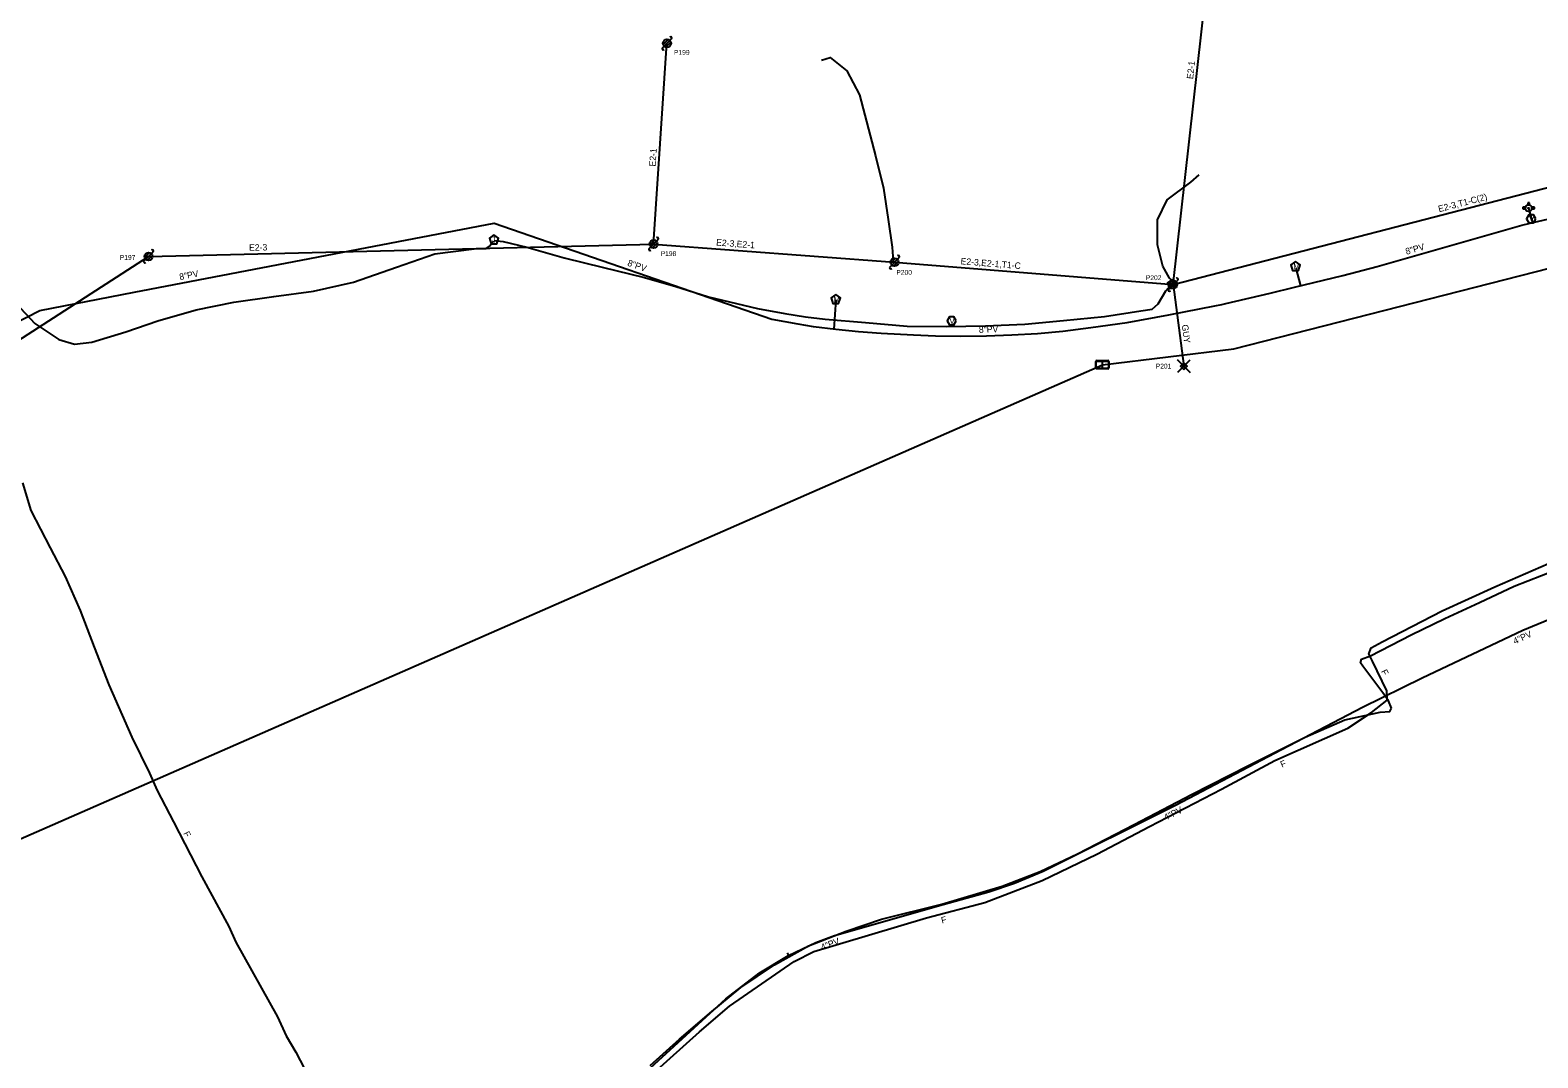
# Model space of a CAD drawing. Extents: x 1614474 to 1865144, y 1098877 to 1212550.
# Drawn here: x 1772328 to 1773264, y 1179122 to 1179760 of the extents above; entities that cross this region are included whole.
import ezdxf

# ---------------------------------------------------------------- set-up
doc = ezdxf.new("R2010")
doc.units = 0
for name, color, linetype in [('BFUSER_DUCTENCLOSURE', 7, 'Continuous'), ('BFUSER_FIBERSPAN', 7, 'Continuous'), ('RD_EX_SU_H2O', 7, 'Continuous'), ('RD_EX_SU_Ovhd', 7, 'Continuous'), ('RD_EX_SU_Pole', 7, 'Continuous'), ('RD_EX_SU_Telecom', 7, 'Continuous'), ('RD_EX_SU_TX_H2O', 7, 'Continuous'), ('RD_EX_SU_TX_Pole', 7, 'Continuous'), ('RD_EX_SU_TX_Telecom', 7, 'Continuous')]:
    doc.layers.add(name, color=color, linetype=linetype)

# ---------------------------------------------------------------- blocks, each defined once
blk = doc.blocks.new('SUE_TPP')
at = {"layer": 'RD_EX_SU_Telecom'}
blk.add_lwpolyline([(0, 3), (-2.85, 0.93), (-1.76, -2.43), (1.76, -2.43), (2.85, 0.93)], close=True, dxfattribs=at)
blk.add_text('T', height=3.75, dxfattribs=at).set_placement((-1.25, -1.88))
blk = doc.blocks.new('SUE_PP')
at = {"layer": 'RD_EX_SU_Pole'}
for p, q in [((-2.41, -0.65), (0.65, 2.41)), ((-1.77, -1.77), (1.77, 1.77)), ((-0.65, -2.41), (2.41, 0.65)), ((1.77, 1.77), (2.83, 2.83)), ((-2.83, -2.83), (-1.77, -1.77))]:
    blk.add_line(p, q, dxfattribs=at)
blk.add_circle((0, 0), 2.5, dxfattribs=at)
for centre, start, end in [((2.3, 3.36), 315, 135), ((-2.3, -3.36), 135, 315)]:
    blk.add_arc(centre, 0.75, start, end, dxfattribs=at)
blk = doc.blocks.new('SUE_WV')
at = {"layer": 'RD_EX_SU_H2O'}
blk.add_lwpolyline([(2.89, 0), (1.44, 2.5), (-1.44, 2.5), (-2.89, 0), (-1.44, -2.5), (1.44, -2.5)], close=True, dxfattribs=at)
blk.add_text('V', height=3.75, dxfattribs=at).set_placement((-1.43, -1.88))
blk = doc.blocks.new('SUE_WM')
at = {"layer": 'RD_EX_SU_H2O'}
blk.add_lwpolyline([(0, 3.05), (-2.9, 0.94), (-1.79, -2.47), (1.79, -2.47), (2.9, 0.94)], close=True, dxfattribs=at)
blk.add_text('M', height=3.75, dxfattribs=at).set_placement((-1.43, -1.88))
blk = doc.blocks.new('SUE_WFH')
at = {"layer": 'RD_EX_SU_H2O'}
for p, q in [((-2.01, 0.6), (-3.65, 0.6)), ((-3.65, 0.6), (-3.65, -0.45)), ((-0.48, 3.38), (-0.48, 2.04)), ((0.57, 3.38), (-0.48, 3.38)), ((0.57, 2.02), (0.57, 3.38)), ((3.7, 0.6), (2.01, 0.6)), ((3.7, -0.45), (3.7, 0.6)), ((-3.65, -0.45), (-2.05, -0.45)), ((2.05, -0.45), (3.7, -0.45))]:
    blk.add_line(p, q, dxfattribs=at)
for radius in [2.1, 0.263]:
    blk.add_circle((0, 0), radius, dxfattribs=at)
for start, end in [(163.3387, 192.31502), (74.24552, 103.21276), (347.68498, 16.6613)]:
    blk.add_arc((0, 0), 2.1, start, end, dxfattribs=at)
blk = doc.blocks.new('SUE_PGP')
at = {"layer": 'RD_EX_SU_Pole'}
for p, q in [((-1.06, 1.06), (-3.89, 3.89)), ((1.02, 1.12), (3.86, 3.96)), ((-1.11, -1.04), (-3.94, -3.87)), ((1.06, -1.06), (3.89, -3.89))]:
    blk.add_line(p, q, dxfattribs=at)
for points in [[(0, -2.12), (2.12, 0), (0, 2.12), (-2.12, 0)], [(0, -0.71), (0.71, 0), (0, 0.71), (-0.71, 0)]]:
    blk.add_lwpolyline(points, close=True, dxfattribs=at)

msp = doc.modelspace()

# ---------------------------------------------------------------- linework, layer by layer
at = {"layer": 'BFUSER_DUCTENCLOSURE'}
msp.add_line((1772993.23, 1179554.66), (1772993.23, 1179550.15), dxfattribs=at)
for points in [[(1772989.23, 1179550.4), (1772989.23, 1179554.4)], [(1772989.46, 1179550.55), (1772989.46, 1179554.26)], [(1772989.73, 1179554.9), (1772996.73, 1179554.9)], [(1772996.73, 1179549.9), (1772989.73, 1179549.9)], [(1772989.86, 1179554.66), (1772996.59, 1179554.66)], [(1772989.86, 1179550.15), (1772996.59, 1179550.15)], [(1772996.99, 1179554.26), (1772996.99, 1179550.55)], [(1772997.23, 1179554.4), (1772997.23, 1179550.4)]]:
    msp.add_lwpolyline(points, dxfattribs=at)
for centre, radius, start, end in [((1772989.73, 1179554.4), 0.5, 89.99936, 179.99936), ((1772989.73, 1179550.4), 0.5, 179.99936, 269.99936), ((1772989.86, 1179554.26), 0.4, 89.99936, 179.99936), ((1772989.86, 1179550.55), 0.4, 179.99936, 269.99936), ((1772996.59, 1179554.26), 0.4, 359.99936, 89.99936), ((1772996.59, 1179550.55), 0.4, 269.99936, 359.99936), ((1772996.73, 1179554.4), 0.5, 359.99936, 89.99936), ((1772996.73, 1179550.4), 0.5, 269.99936, 359.99936)]:
    msp.add_arc(centre, radius, start, end, dxfattribs=at)
at = {"layer": 'BFUSER_FIBERSPAN'}
msp.add_lwpolyline([(1772266.13, 1179233.73), (1772993.33, 1179552.36), (1773074.83, 1179562.18), (1773346.25, 1179631.55), (1773610.67, 1179692.14), (1774668.73, 1179856.77), (1776115.67, 1180083.91)], dxfattribs=at)
at = {"layer": 'RD_EX_SU_H2O'}
for p, q in [((1773257.96, 1179649), (1773260.23, 1179640.43)), ((1773113.45, 1179612.38), (1773116.18, 1179601.28)), ((1772826.8, 1179574.46), (1772827.94, 1179592.71)), ((1772797.45, 1179187.31), (1772798.34, 1179185.52))]:
    msp.add_line(p, q, dxfattribs=at)
for points in [[(1773253.67, 1179638.91), (1773261.65, 1179640.76), (1773280.49, 1179645.27), (1773307.43, 1179652.35), (1773334.82, 1179659.29), (1773382.66, 1179671.5), (1773423.47, 1179681.64), (1773455.45, 1179689.09)], [(1772274.66, 1179556.01), (1772333.57, 1179586.03), (1772392.11, 1179597.38), (1772615.69, 1179640.25), (1772788.07, 1179580.73), (1772804.1, 1179577.68), (1772813.79, 1179576.17), (1772813.84, 1179576.16), (1772827.79, 1179574.34), (1772841.82, 1179572.89), (1772855.89, 1179571.9), (1772875.97, 1179570.82), (1772889.64, 1179570.32), (1772905.47, 1179570.1), (1772921.31, 1179570.27), (1772937.13, 1179570.83), (1772952.93, 1179571.79), (1772968.68, 1179573.14), (1772986.11, 1179575.38), (1773008.65, 1179578.64), (1773034.42, 1179583.27), (1773063.17, 1179588.82), (1773067.46, 1179589.8), (1773069.88, 1179590.37), (1773097.49, 1179596.85), (1773112.61, 1179600.4), (1773142.63, 1179607.78), (1773163.91, 1179613.42), (1773166.7, 1179614.15), (1773253.67, 1179638.91)], [(1772375.02, 1178786.24), (1772378.42, 1178788.66), (1772423.6, 1178837.46), (1772530.85, 1178942.39), (1772643.88, 1179052.73), (1772663.26, 1179070.47), (1772737.23, 1179138.36), (1772759.51, 1179158.68), (1772780.16, 1179174.59), (1772798.34, 1179185.52), (1772815.26, 1179193.6), (1772826.85, 1179198.01), (1772894.44, 1179217.35), (1772922.67, 1179225.08), (1772938.6, 1179230.53), (1772956.45, 1179237.89), (1773038.72, 1179278.99), (1773104.44, 1179313.58), (1773154.84, 1179339.81), (1773191.88, 1179357.97), (1773254.29, 1179387.6), (1773305.39, 1179408.7)]]:
    msp.add_lwpolyline(points, dxfattribs=at)
at = {"layer": 'RD_EX_SU_Ovhd'}
for p, q in [((1773037.24, 1179602.09), (1773064.6, 1179845.41)), ((1772714.62, 1179627.28), (1772722.93, 1179751.88)), ((1773037.24, 1179602.09), (1773323.91, 1179676.49)), ((1772401.05, 1179619.6), (1772714.62, 1179627.28)), ((1772714.62, 1179627.28), (1772864.23, 1179616.01)), ((1772188.69, 1179482.56), (1772401.05, 1179619.6)), ((1772864.23, 1179616.01), (1773037.24, 1179602.09)), ((1773037.24, 1179602.09), (1773043.82, 1179551.47))]:
    msp.add_line(p, q, dxfattribs=at)
at = {"layer": 'RD_EX_SU_Pole'}
for p, q in [((1772720.51, 1179751.23), (1772723.58, 1179754.29)), ((1772721.16, 1179750.11), (1772724.7, 1179753.65)), ((1772724.7, 1179753.65), (1772725.76, 1179754.71)), ((1772720.1, 1179749.05), (1772721.16, 1179750.11)), ((1772722.28, 1179749.47), (1772725.34, 1179752.53)), ((1772711.79, 1179624.45), (1772712.85, 1179625.51)), ((1772712.2, 1179626.63), (1772715.27, 1179629.7)), ((1772712.85, 1179625.51), (1772716.39, 1179629.05)), ((1772713.97, 1179624.87), (1772717.03, 1179627.93)), ((1772716.39, 1179629.05), (1772717.45, 1179630.11)), ((1772398.22, 1179616.77), (1772399.28, 1179617.83)), ((1772398.63, 1179618.95), (1772401.7, 1179622.01)), ((1772399.28, 1179617.83), (1772402.82, 1179621.36)), ((1772400.4, 1179617.18), (1772403.46, 1179620.24)), ((1772402.82, 1179621.36), (1772403.88, 1179622.43))]:
    msp.add_line(p, q, dxfattribs=at)
for centre in [(1772722.93, 1179751.88), (1772714.62, 1179627.28), (1772401.05, 1179619.6)]:
    msp.add_circle(centre, 2.5, dxfattribs=at)
for centre, start, end in [((1772725.23, 1179755.24), 315, 135), ((1772720.63, 1179748.52), 135, 315), ((1772403.35, 1179622.96), 315, 135), ((1772712.32, 1179623.92), 135, 315), ((1772716.92, 1179630.64), 315, 135), ((1772398.75, 1179616.24), 135, 315)]:
    msp.add_arc(centre, 0.75, start, end, dxfattribs=at)
at = {"layer": 'RD_EX_SU_Telecom'}
for p, q in [((1773036.36, 1179602.84), (1773036.85, 1179603.07)), ((1772434.22, 1179234.41), (1772450.94, 1179203.52))]:
    msp.add_line(p, q, dxfattribs=at)
for points in [[(1772818.95, 1179741.39), (1772824.2, 1179742.99), (1772834.57, 1179734.82), (1772842.56, 1179719.94), (1772852.32, 1179681.96), (1772857.29, 1179661.86), (1772860.27, 1179642.6), (1772862.81, 1179625.33), (1772863.28, 1179616.65)], [(1773037.61, 1179603.4), (1773034.85, 1179606.12), (1773030.81, 1179613.54), (1773027.45, 1179626.88), (1773027.43, 1179642.28), (1773033.54, 1179654.78), (1773048.13, 1179665.71), (1773053.38, 1179670.18)], [(1772321.52, 1179587.38), (1772330.41, 1179578.03), (1772345.25, 1179568.09), (1772355.12, 1179565.08), (1772365.8, 1179566.43), (1772386.88, 1179572.71), (1772406.87, 1179579.52), (1772430.61, 1179586.5), (1772454.04, 1179591.09), (1772478.83, 1179594.72), (1772503.36, 1179598.09), (1772528.37, 1179603.59), (1772554.89, 1179613), (1772578.77, 1179621.24), (1772603.2, 1179624.27), (1772610.62, 1179624.47), (1772612.65, 1179625.87), (1772615.21, 1179629.23)], [(1772615.82, 1179629.55), (1772621.17, 1179628.76), (1772635.91, 1179625.31), (1772659.1, 1179618.74), (1772683.51, 1179612.65), (1772708.05, 1179606.64), (1772727.75, 1179601.09), (1772748.69, 1179594.57), (1772779.21, 1179587.16), (1772796.11, 1179584.15), (1772808.84, 1179582.1), (1772821.19, 1179580.62), (1772846.24, 1179578.47), (1772872.13, 1179576.3), (1772896.31, 1179576.16), (1772920.62, 1179576.49), (1772945.19, 1179577.45), (1772969.21, 1179579.79), (1772994.51, 1179582.36), (1773017.1, 1179585.73), (1773024.19, 1179586.79), (1773027.97, 1179590.05), (1773032.6, 1179598.26), (1773036.15, 1179602.12)], [(1772322.85, 1179478.93), (1772328.03, 1179461.87), (1772339.88, 1179438.75), (1772349.31, 1179420.8), (1772358.48, 1179399.87), (1772367.18, 1179376.95), (1772376.38, 1179353.66), (1772390.6, 1179321.09), (1772401.58, 1179298.89), (1772406.34, 1179287.96), (1772416.57, 1179268.62), (1772434.22, 1179234.41), (1772434.76, 1179233.28)], [(1772714.68, 1179112.83), (1772743.1, 1179138.23), (1772761.77, 1179154.2), (1772781.82, 1179168.01), (1772801.97, 1179181.82), (1772814.13, 1179188.14), (1772884.05, 1179209.09), (1772920.36, 1179218.49), (1772955.95, 1179232.09), (1772989.73, 1179248.45), (1773022.58, 1179265.78), (1773067.17, 1179288.82), (1773100.34, 1179306.72), (1773145.65, 1179326.75), (1773160.43, 1179336.48), (1773170, 1179344.15), (1773169.84, 1179349.82), (1773160.92, 1179368.25), (1773158.67, 1179372.86), (1773160.16, 1179376.54), (1773166.94, 1179380.33), (1773204.26, 1179399.51), (1773236.89, 1179414.52), (1773270.29, 1179429.05)], [(1773172.75, 1179339.16), (1773170.92, 1179343.74), (1773167.47, 1179348.73), (1773154.95, 1179365.2), (1773153.59, 1179367.29), (1773154.08, 1179369.6), (1773159.76, 1179371.69), (1773185.03, 1179384.76), (1773205.83, 1179394.89), (1773227.34, 1179404.78), (1773248.96, 1179414.88), (1773282.84, 1179428.23)], [(1772712.55, 1179117.26), (1772730.65, 1179133.68), (1772749.51, 1179149.73), (1772768.87, 1179165.75), (1772789.69, 1179179.89), (1772810.81, 1179191.57), (1772834.1, 1179200.63), (1772856.07, 1179208.07), (1772893.59, 1179217.56), (1772930.96, 1179228.55), (1772954.69, 1179237.69), (1772977.73, 1179248.73), (1773012.96, 1179266.83), (1773048.62, 1179285.59), (1773083.9, 1179303.64), (1773119.1, 1179321.21), (1773143.88, 1179331.91), (1773165.71, 1179336.58), (1773171.75, 1179337.11), (1773172.75, 1179339.16)], [(1772450.94, 1179203.52), (1772455.28, 1179193.82), (1772481.14, 1179147.64), (1772486.45, 1179135.7), (1772492.58, 1179125.65), (1772500.54, 1179110.06), (1772513.14, 1179087.88), (1772527.7, 1179065.41), (1772539.4, 1179056.13), (1772552.53, 1179037.54), (1772558.32, 1179030.09), (1772570.88, 1179011.12), (1772587.51, 1178986.03), (1772597.7, 1178972.96), (1772600.51, 1178969.16), (1772601.81, 1178968.77)]]:
    msp.add_lwpolyline(points, dxfattribs=at)

# ---------------------------------------------------------------- block references
at = {"layer": 'RD_EX_SU_H2O'}
for name, p in [('SUE_WFH', (1773257.89, 1179649.53)), ('SUE_WV', (1773259.58, 1179642.95)), ('SUE_WM', (1773113.17, 1179613.39)), ('SUE_WM', (1772827.68, 1179592.85)), ('SUE_WV', (1772899.69, 1179579.58))]:
    msp.add_blockref(name, p, dxfattribs=at)
at = {"layer": 'RD_EX_SU_Ovhd'}
msp.add_blockref('SUE_PGP', (1773043.82, 1179551.47), dxfattribs=at)
at = {"layer": 'RD_EX_SU_Pole'}
for p in [(1772864.23, 1179616.01), (1773037.24, 1179602.09)]:
    msp.add_blockref('SUE_PP', p, dxfattribs=at)
at = {"layer": 'RD_EX_SU_Telecom'}
for p in [(1772615.48, 1179629.91), (1773036.56, 1179602.22)]:
    msp.add_blockref('SUE_TPP', p, dxfattribs=at)

# ---------------------------------------------------------------- texts
at = {"layer": 'RD_EX_SU_Ovhd'}
for s, rotation, p in [('E2-1', 83.58372, (1773049.55, 1179729.49)), ('E2-1', 86.18457, (1772715.82, 1179675.3)), ('E2-3,T1-C(2)', 14.5495, (1773202.32, 1179647)), ('E2-3', 1.40376, (1772463.49, 1179623.04)), ('E2-3,E2-1', 355.69023, (1772753.33, 1179626.37)), ('E2-3,E2-1,T1-C', 355.40123, (1772905.12, 1179614.72)), ('GUY', 277.41261, (1773042.51, 1179577.04))]:
    msp.add_text(s, height=4, rotation=rotation, dxfattribs=at).set_placement(p)
at = {"layer": 'RD_EX_SU_TX_H2O'}
for s, rotation, p in [('8"PV', 15.88817, (1773182.09, 1179620.61)), ('8"PV', 340.94983, (1772698.03, 1179613.93)), ('8"PV', 10.85503, (1772420.55, 1179604.87)), ('8"PV', 2.04399, (1772916.64, 1179572.1)), ('4"PV', 25.39067, (1773249.49, 1179378.68)), ('4"PV', 26.54803, (1773032.65, 1179269.25)), ('4"PV', 20.86074, (1772819.28, 1179188.71))]:
    msp.add_text(s, height=4, rotation=rotation, dxfattribs=at).set_placement(p)
at = {"layer": 'RD_EX_SU_TX_Pole'}
for s, p in [('P199', (1772727.28, 1179744.74)), ('P198', (1772719.01, 1179619.84)), ('P197', (1772383.2, 1179617.44)), ('P200', (1772865.35, 1179608.17)), ('P202', (1773020.26, 1179604.87)), ('P201', (1773026.41, 1179549.99))]:
    msp.add_text(s, height=3, dxfattribs=at).set_placement(p)
at = {"layer": 'RD_EX_SU_TX_Telecom'}
for rotation, p in [(295.81655, (1773166.15, 1179362.04)), (23.85334, (1773104.8, 1179302.13)), (297.2961, (1772422.52, 1179261.46)), (14.51497, (1772893.7, 1179205.39))]:
    msp.add_text('F', height=4, rotation=rotation, dxfattribs=at).set_placement(p)

doc.saveas('drawing.dxf')
